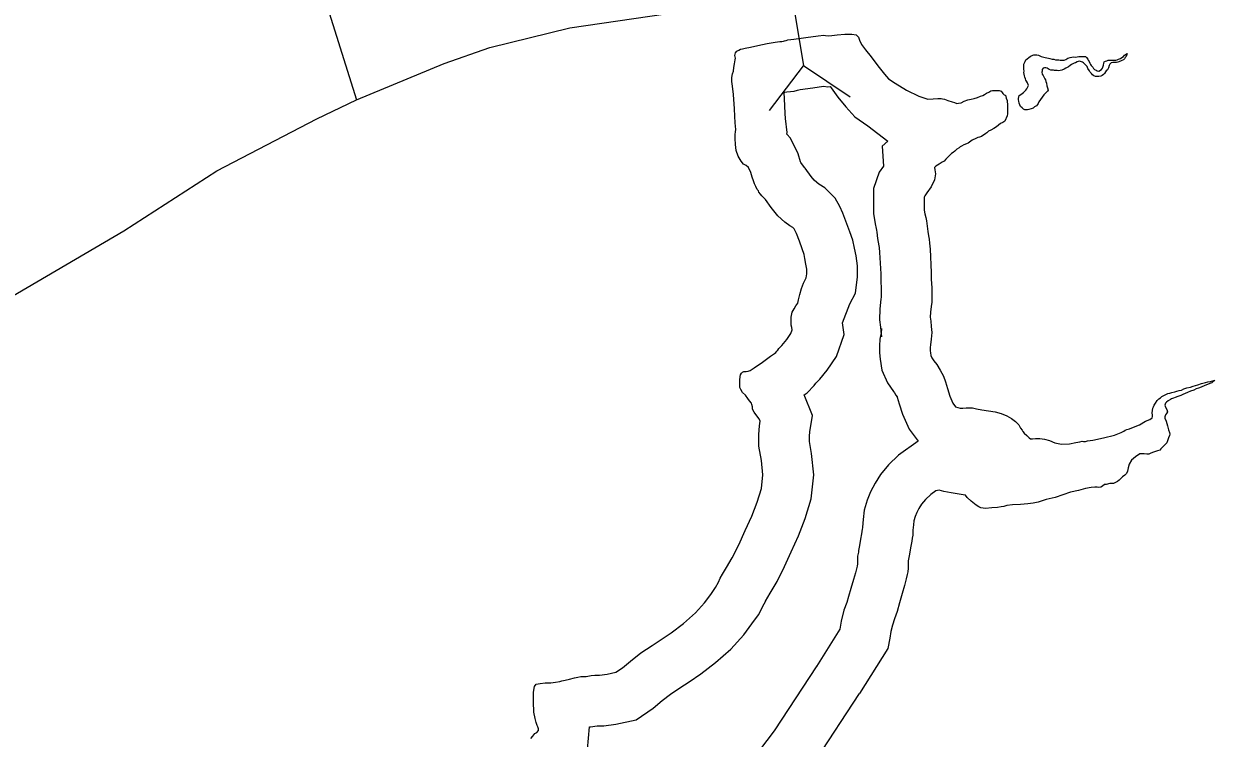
# Model space of a CAD drawing. Extents: x 1662474 to 1856135, y 779280 to 917889.
# Drawn here: x 1745554 to 1747328, y 790241 to 791298 of the extents above; entities that cross this region are included whole.
import ezdxf

# ---------------------------------------------------------------- set-up
doc = ezdxf.new("R2010")
doc.units = 0
for name, color, linetype in [('Exist Hydrographic Lake Shore', 7, 'Continuous'), ('Exist Road Primary NC Attributed', 7, 'Continuous'), ('Exist Road Primary NC Structure Culvert CELL', 7, 'Continuous'), ('Exist Road Secondary Type 51 Attributed', 7, 'Continuous'), ('Old_Level_44', 7, 'Continuous')]:
    doc.layers.add(name, color=color, linetype=linetype)

msp = doc.modelspace()

# ---------------------------------------------------------------- linework, layer by layer
at = {"layer": 'Exist Hydrographic Lake Shore'}
for points in [[(1746704.9, 790906.7), (1746708, 790914.8), (1746712, 790922.4), (1746712.8, 790928.5), (1746712.8, 790935.1), (1746711.6, 790942.9), (1746710.1, 790951.1), (1746708.8, 790957.1), (1746705.9, 790965.2), (1746701.8, 790976.8), (1746697.5, 790988.3), (1746695.1, 790993.1), (1746694.1, 790994.9), (1746692.2, 790996.8), (1746687.8, 790999.6), (1746680.5, 791005.1), (1746670, 791014.1), (1746659.8, 791026.6), (1746651.4, 791038.2), (1746646.4, 791044), (1746644, 791046.1), (1746641.9, 791049.2), (1746641.4, 791051.1), (1746639.5, 791053.4), (1746637.1, 791057.6), (1746635.6, 791061.6), (1746633.8, 791066), (1746631.9, 791071.6), (1746629.8, 791078.6), (1746626.4, 791085.7), (1746623.2, 791088.9), (1746619.2, 791090.7), (1746615.4, 791095.1), (1746611.1, 791102.5), (1746608.2, 791110.9), (1746607.2, 791119.6), (1746606.8, 791128.5), (1746606.8, 791134.5), (1746607, 791138.8), (1746607.8, 791142.1), (1746606.8, 791152.1), (1746606.1, 791161.6), (1746605.6, 791172.6), (1746604.1, 791193.8), (1746602.8, 791206.4), (1746601.8, 791213), (1746602, 791218.8), (1746602.8, 791224.3), (1746604.1, 791228.5), (1746604.9, 791233.8), (1746605.9, 791239.5), (1746606.8, 791245.3), (1746607.2, 791247.9), (1746606.1, 791251.6), (1746607.2, 791255.5), (1746609.4, 791257.9), (1746612, 791259.7), (1746614.4, 791260.8), (1746617.5, 791261.6), (1746621.6, 791262.3), (1746629.2, 791263.9), (1746640.2, 791266.6), (1746654, 791269.2), (1746666, 791271.2), (1746672.9, 791272.1), (1746676, 791272.3), (1746678.1, 791272.6), (1746679.9, 791273.1), (1746682.2, 791273.6), (1746684.6, 791274.9), (1746693.6, 791275.8), (1746711.6, 791278.1), (1746729.5, 791280.7), (1746737.9, 791281.5), (1746740.5, 791281.2), (1746744.8, 791280.7), (1746749.8, 791281.2), (1746757.6, 791282.3), (1746769.1, 791283.1), (1746779.6, 791283.3), (1746786, 791282.3), (1746789.6, 791278.9), (1746790.6, 791274.1), (1746793.6, 791268.1), (1746799.6, 791260), (1746808, 791249.8), (1746818.2, 791236.1), (1746828, 791224), (1746834, 791217.2), (1746843.8, 791210.4), (1746860.5, 791200.4), (1746878.9, 791191.2), (1746891.8, 791187), (1746899.9, 791187.6), (1746906.8, 791187.8), (1746911.6, 791187.8), (1746914, 791187.6), (1746916.6, 791187), (1746921.9, 791184.9), (1746928, 791182.8)], [(1747121.1, 791241.9), (1747118, 791242.7), (1747115.9, 791243.2), (1747113.2, 791242.4), (1747110.6, 791240.8), (1747108.8, 791240.3), (1747106.8, 791239.5), (1747104.9, 791238.4), (1747102.8, 791236.9), (1747100.1, 791234.8), (1747098.2, 791233.8), (1747096.2, 791232.7), (1747094.1, 791231.6), (1747090.4, 791230.1), (1747088, 791229.6), (1747085.8, 791228.8), (1747083.6, 791229.2), (1747079.6, 791229.6), (1747077.9, 791229.8), (1747074.4, 791230.1), (1747071.8, 791231.1), (1747068.6, 791232.7), (1747066.8, 791233.2), (1747064.8, 791233.2), (1747062.6, 791232.7), (1747061.5, 791230.9), (1747061.2, 791228.5), (1747060.8, 791226.9), (1747061.5, 791223.8), (1747062.6, 791221.9), (1747063.9, 791219.8), (1747065.2, 791217.2), (1747066.5, 791215.4), (1747066.8, 791213.2), (1747067.6, 791210.4), (1747068.4, 791206.9), (1747069.1, 791203.6), (1747070, 791200.4), (1747069.1, 791198.6), (1747066, 791195.4), (1747063.9, 791193.3), (1747061.2, 791189.9), (1747056.2, 791182.8), (1747055.5, 791180.7), (1747054.5, 791178.9), (1747052.9, 791177.1), (1747050.2, 791175.4), (1747047.9, 791173.6), (1747045, 791172.6), (1747041.4, 791171.5), (1747039.5, 791171.2), (1747035.9, 791171.2), (1747033.8, 791172.1), (1747031.6, 791173.9), (1747029.5, 791176), (1747028.2, 791178.4), (1747027.4, 791181), (1747026.6, 791183.9), (1747026.4, 791185.9), (1747026.4, 791188.1), (1747027.4, 791192.2), (1747030, 791193.8), (1747031.6, 791195.4), (1747033.5, 791196.8), (1747035.2, 791198.3), (1747037.1, 791200.4), (1747038.8, 791202.5), (1747039.8, 791204.3), (1747041.1, 791207.2), (1747039.8, 791210.9), (1747038.2, 791213.5), (1747037.1, 791215.1), (1747036.6, 791217.2), (1747035.6, 791219.3), (1747035, 791221.7), (1747034.5, 791224), (1747034.2, 791226.4), (1747034.8, 791228.5), (1747034.2, 791231.6), (1747034, 791234.8), (1747034, 791236.6), (1747034.2, 791238.8), (1747035, 791240.8), (1747036.1, 791242.9), (1747037.1, 791245.3), (1747039, 791246.6), (1747041.4, 791248.7), (1747043.5, 791250), (1747045.2, 791251.1), (1747048.8, 791252.4)], [(1747048.8, 791252.4), (1747051, 791252.4), (1747053.6, 791252.4), (1747056, 791251.9), (1747057.9, 791251.3), (1747060, 791250), (1747063.6, 791248.9), (1747065.8, 791248.7), (1747068.4, 791248.2), (1747070.5, 791247.9), (1747072.6, 791247.1), (1747076.2, 791246.3), (1747078.4, 791246.1), (1747081.2, 791245.3), (1747083.4, 791245.3), (1747085.8, 791245), (1747087.8, 791244.8), (1747090.1, 791244.8), (1747094.1, 791244.8), (1747096.2, 791245.6), (1747098, 791246.6), (1747099.6, 791247.6), (1747102.8, 791248.7), (1747105.4, 791249.2), (1747107.8, 791249.8), (1747110.1, 791249.2), (1747113.2, 791249.8), (1747115.6, 791250.2), (1747117.8, 791250.2), (1747120.9, 791250.2), (1747123, 791250.2), (1747125.4, 791250), (1747127.1, 791248.4), (1747128.8, 791246.3), (1747129.5, 791244.5), (1747130.9, 791242.7), (1747131.9, 791240.3), (1747133, 791238.4), (1747134, 791236.6), (1747136.4, 791234.2), (1747137.6, 791232.4), (1747139, 791230.9), (1747141.1, 791229.8), (1747142.9, 791228.8), (1747145.5, 791228.5), (1747149, 791230.9), (1747150.8, 791232.7), (1747151.2, 791234.5), (1747152.4, 791237.4), (1747152.6, 791240.3), (1747153.1, 791242.1), (1747155, 791243.4), (1747157.1, 791243.7), (1747159.1, 791244.8), (1747161.5, 791244.8), (1747164.4, 791244.8), (1747167.6, 791244.8), (1747170.2, 791244.8), (1747172.6, 791245), (1747174.6, 791246.3), (1747177.5, 791247.4), (1747179.4, 791248.4), (1747182, 791250.2), (1747183.4, 791251.9), (1747187, 791254.8), (1747185.8, 791250), (1747184.4, 791248.4), (1747183.4, 791246.6), (1747181.8, 791245), (1747179.4, 791244), (1747177.2, 791243.2), (1747173.6, 791241.9), (1747171.5, 791241.1), (1747168.1, 791241.1), (1747165.8, 791241.1), (1747163.4, 791240.6), (1747161.5, 791238.8), (1747160.8, 791236.6), (1747159.5, 791233.5), (1747157.9, 791230.6), (1747156.2, 791229), (1747155.2, 791227.2), (1747153.9, 791224.8), (1747152.4, 791223.5), (1747150.2, 791221.9), (1747148.1, 791220.9), (1747145.5, 791220.4), (1747142.9, 791220.4), (1747140.2, 791220.6), (1747138.1, 791221.7), (1747136.1, 791223.2), (1747134.5, 791224.8), (1747132.6, 791226.9), (1747131.4, 791229), (1747129.2, 791232.4), (1747127.8, 791235.1), (1747126.4, 791236.9), (1747124.2, 791239.2), (1747122.8, 791240.6), (1747121.1, 791241.9)], [(1746928, 791182.8), (1746931.6, 791181.8), (1746934.8, 791180.4), (1746937.6, 791181), (1746941.4, 791181.5), (1746945.8, 791183.9), (1746951.4, 791185.9), (1746956, 791187), (1746960.5, 791188.1), (1746965.8, 791189.6), (1746970, 791191.2), (1746973.4, 791192.2), (1746976.2, 791194.1), (1746979.1, 791195.9), (1746982.2, 791197.5), (1746985.1, 791199.1), (1746988, 791199.9), (1746990.6, 791199.6), (1746994.1, 791199.6), (1746997.5, 791199.6), (1747000.6, 791198.8), (1747002, 791196.8), (1747003.2, 791195.1), (1747004.9, 791193.3), (1747007.2, 791192.8), (1747008.2, 791188.3), (1747009.4, 791184.9), (1747009.6, 791182.8), (1747010.1, 791179.7), (1747010.1, 791176), (1747010.1, 791173.1), (1747010.1, 791168.9), (1747009.9, 791165.2), (1747009.4, 791162.4), (1747005.9, 791154.2), (1747003.2, 791152.4), (1746999.6, 791150.8), (1746996.8, 791148.7), (1746993.6, 791146.1), (1746989.6, 791143.7), (1746985.1, 791141.1), (1746982, 791139.5), (1746979.6, 791137.1), (1746978.1, 791136.1), (1746976.2, 791134.8), (1746973.4, 791133.2), (1746971.5, 791131.9), (1746968.4, 791130.9), (1746966, 791130.1), (1746962.9, 791128.8), (1746957.9, 791126.1), (1746953.6, 791123.2), (1746951.6, 791121.9), (1746949.2, 791120.6), (1746945.5, 791119.3), (1746942.1, 791117.2), (1746940, 791116.4), (1746938.5, 791115.1), (1746935.2, 791112.8), (1746931.9, 791109.9), (1746929.5, 791108.2), (1746927.1, 791106.4), (1746922.8, 791102), (1746918.8, 791098.1), (1746916.4, 791095.4), (1746913.5, 791093.8), (1746908.8, 791090.9), (1746904.1, 791087.6), (1746902, 791085.7), (1746902.2, 791082.3), (1746903.2, 791076.2), (1746902, 791067.6), (1746897.2, 791057.1), (1746890.6, 791048.4), (1746887.5, 791044), (1746886.8, 791041.9), (1746886.8, 791036.4), (1746886.8, 791029.8), (1746886.8, 791022.7), (1746887.5, 791017.2), (1746888.9, 791011.9), (1746889.9, 791006.7), (1746891.2, 790998.8), (1746891.8, 790991.2), (1746893.2, 790984.4), (1746894.1, 790979.7), (1746894.6, 790973.9), (1746895.4, 790965), (1746897.2, 790930.3), (1746897.2, 790920.4), (1746897.8, 790907.5), (1746898, 790896.5), (1746898.2, 790890.7), (1746898, 790886.5), (1746896.8, 790879.9), (1746895.9, 790871.6), (1746895.6, 790864.4), (1746896.5, 790858.4), (1746897.2, 790850.2), (1746898, 790841.4)], [(1746696.8, 790880.8), (1746699.4, 790884.9), (1746700.6, 790889.9), (1746702.5, 790897.8), (1746704.9, 790906.7)], [(1746310.1, 790247.9), (1746313.2, 790249.2), (1746315.4, 790252.1), (1746315.6, 790254.8), (1746314.4, 790257.6), (1746313.5, 790259.8), (1746312, 790264.4), (1746310.4, 790270), (1746308.8, 790279.4), (1746308.2, 790294.9), (1746308.2, 790309.1), (1746309.4, 790317.5), (1746312, 790320.9), (1746318.2, 790321.9), (1746325.4, 790322.8), (1746329.5, 790322.8), (1746333.8, 790322.8), (1746340.6, 790324.1), (1746347.1, 790325.1), (1746350.2, 790325.9), (1746354.8, 790326.9), (1746361.5, 790328.5), (1746368.6, 790330.3), (1746373.6, 790331.1), (1746378.4, 790332.2), (1746386, 790332.4), (1746393.6, 790333.5), (1746398.9, 790334), (1746405.6, 790334.2), (1746417.2, 790335.9), (1746430.1, 790338.5), (1746440, 790345.3), (1746451.6, 790355), (1746467.1, 790367.1), (1746483.6, 790378.1), (1746497.2, 790386.8), (1746511.8, 790396.8), (1746530, 790410.9), (1746547.9, 790426.4), (1746561.2, 790441.1), (1746570.5, 790453.9), (1746577.6, 790463.9), (1746582, 790471.8), (1746584.4, 790477.8), (1746588.1, 790483.6), (1746594.1, 790493.6), (1746602.5, 790508), (1746612, 790527.4), (1746621.6, 790548.4), (1746631.6, 790569.7), (1746639.5, 790590.4), (1746645.5, 790610.4), (1746647.9, 790630.9), (1746645.5, 790651.9), (1746641.9, 790673.1), (1746641.6, 790690.4), (1746642.6, 790703.3), (1746643.8, 790710.1), (1746642.4, 790713.6), (1746638.8, 790718), (1746634.8, 790723.5), (1746632.6, 790728.2), (1746632.4, 790731.6), (1746631.6, 790734.8), (1746630.9, 790736.9), (1746628, 790740.3), (1746625.4, 790743.7), (1746621.9, 790748.7), (1746617.8, 790752.9), (1746614.9, 790757.1), (1746613.5, 790760.2), (1746613.5, 790764.4), (1746613.5, 790771), (1746614, 790776.2), (1746614.4, 790779.1), (1746615.9, 790781.5), (1746617.8, 790782.8), (1746619.5, 790783.6), (1746622.8, 790783.9), (1746626.1, 790784.1), (1746628.8, 790785.2), (1746634.8, 790789.4), (1746647.1, 790797.5), (1746659.2, 790806.4), (1746665.2, 790810.4), (1746666.8, 790811.9), (1746668.4, 790814.1), (1746669.8, 790815.6), (1746671.5, 790817.8), (1746676, 790822.4), (1746683.1, 790831.1), (1746689.4, 790840.1), (1746691.2, 790845.6), (1746690.8, 790848.9), (1746689.9, 790852.4), (1746689.6, 790857.1), (1746689.9, 790864.4), (1746691.2, 790871.6), (1746693.9, 790876.8), (1746696.8, 790880.8)], [(1746898, 790841.4), (1746897.2, 790831.9), (1746895.9, 790823.5), (1746895.6, 790819.3), (1746895.6, 790816.4), (1746895.6, 790814.3), (1746895.9, 790811.2), (1746896.5, 790807.5), (1746898, 790804.1), (1746901.1, 790799.6), (1746905.6, 790794.1), (1746910.1, 790785.7), (1746915.4, 790776.8), (1746918, 790768.4), (1746921.1, 790758.7), (1746924.8, 790747.1), (1746929.2, 790736.9), (1746933.2, 790731.6), (1746936.4, 790730.3), (1746939.8, 790729.6), (1746943.8, 790729.6), (1746949, 790730.1), (1746954, 790730.1), (1746958.4, 790729.8), (1746963.9, 790728.5), (1746972.2, 790726.9), (1746982, 790725.6), (1746991.8, 790724.1), (1747000.4, 790721.7), (1747008.8, 790718.2), (1747015.9, 790714.3), (1747021.9, 790709.6), (1747026.9, 790704.6), (1747029.5, 790699.9), (1747031.6, 790696.8), (1747032.6, 790694.9), (1747034.8, 790692.6), (1747038.5, 790688.9), (1747042.1, 790685.7), (1747044, 790683.9), (1747046.9, 790683.9), (1747051.6, 790684.4), (1747057.9, 790684.4), (1747064.8, 790683.6), (1747072.2, 790681.5), (1747079.9, 790678.4), (1747089.9, 790676.2), (1747101.8, 790676.8), (1747111.1, 790678.6), (1747117.2, 790679.7), (1747120.4, 790680.8), (1747122.8, 790680.4), (1747125.6, 790680.4), (1747128.5, 790681), (1747136.4, 790682.3), (1747152.1, 790685.7), (1747168.4, 790689.6), (1747178.1, 790693.3), (1747182.2, 790695.7), (1747184.1, 790696.8), (1747186.8, 790697.8), (1747190.6, 790698.8), (1747196.8, 790701.2), (1747205.6, 790704.9), (1747214.2, 790710.1), (1747220.9, 790712.8), (1747224, 790715.1), (1747224.8, 790717.2), (1747224.5, 790719.3), (1747224.2, 790722.8), (1747224.8, 790725.9), (1747225.4, 790729.6), (1747226.1, 790731.6), (1747227.1, 790734), (1747229.2, 790737.1), (1747231.6, 790740.8), (1747234, 790743.4), (1747236.4, 790744.8), (1747238.5, 790746.9), (1747241.6, 790748.4), (1747244.5, 790749.8), (1747247.4, 790751.3), (1747250.2, 790751.9), (1747253.6, 790752.9), (1747257.6, 790753.9), (1747261, 790754.8), (1747264.4, 790755.5), (1747267.6, 790756.1), (1747271.2, 790757.9), (1747275.8, 790759.4), (1747280.8, 790760.8), (1747285.1, 790762.1), (1747288.6, 790763.1), (1747292, 790764.2), (1747297.2, 790766), (1747303.2, 790767.6), (1747306.8, 790768.6), (1747310.6, 790769.2), (1747317.1, 790770.8), (1747312.5, 790767.1)], [(1747312.5, 790767.1), (1747309.4, 790766), (1747306.4, 790764.4), (1747302, 790762.9), (1747296.8, 790760.5), (1747293, 790759.2), (1747289.6, 790757.9), (1747285.8, 790756.3), (1747281.2, 790754.5), (1747276.8, 790752.9), (1747272.9, 790751.1), (1747269.6, 790749.5), (1747266.5, 790748.4), (1747262.4, 790746.6), (1747258.4, 790745.3), (1747256, 790744.5), (1747253.1, 790743.4), (1747251.2, 790742.4), (1747248.1, 790740.3), (1747245.5, 790738.4), (1747243.8, 790737.1), (1747243.1, 790733.8), (1747244, 790730.9), (1747246, 790727.7), (1747246.9, 790724.3), (1747245.5, 790721.7), (1747243.8, 790719.8), (1747243.1, 790716.9), (1747242.9, 790714.9), (1747244.8, 790710.1), (1747246.9, 790703.6), (1747248.6, 790697.2), (1747250, 790693.6), (1747250.2, 790691.2), (1747249.8, 790688.9), (1747248.4, 790685.4), (1747246.9, 790681.2), (1747245.8, 790678.4), (1747243.8, 790676), (1747240.2, 790672.3), (1747237.1, 790669.2), (1747235.5, 790667.3), (1747231.9, 790666.3), (1747229.2, 790665.5), (1747226.1, 790664.4), (1747222.5, 790662.9), (1747219.5, 790661.6), (1747216.4, 790661.3), (1747212.2, 790662.1), (1747205.9, 790662.1), (1747199.6, 790657.6), (1747193.6, 790652.4), (1747190.4, 790646.6), (1747188.9, 790641.1), (1747187.5, 790636.4), (1747186, 790632.7), (1747183.6, 790630.1), (1747180.5, 790627.7), (1747177.2, 790625.1), (1747175.2, 790622.8), (1747172.9, 790621.1), (1747170.8, 790619.8), (1747166.8, 790618.2), (1747161.5, 790617.8), (1747156.2, 790616.7), (1747153.9, 790616.7), (1747150.8, 790614.1), (1747148.1, 790612.8), (1747145.2, 790612.2), (1747142.6, 790612.8), (1747139.2, 790612.8), (1747133.8, 790611.9), (1747125.6, 790610.4), (1747115.4, 790607.8), (1747103.5, 790605.1), (1747092.2, 790601.2), (1747080.8, 790597.5), (1747067.4, 790594.1), (1747055.5, 790590.4), (1747047.9, 790589.1), (1747040.2, 790588.1), (1747029.2, 790586.8), (1747017.2, 790586.2), (1747009, 790585.2), (1747004.4, 790584.1), (1747000.4, 790583.6), (1746995.1, 790582.6), (1746986.8, 790581.8), (1746977.5, 790580.8), (1746970.5, 790582.1), (1746967.4, 790583.4), (1746963.6, 790586), (1746956.2, 790592), (1746950.5, 790597.5), (1746947.6, 790600.7), (1746944.5, 790601.2), (1746938.5, 790602), (1746926.6, 790604.1), (1746915.6, 790606.2), (1746908.8, 790608.3)], [(1746908.8, 790608.3), (1746904.1, 790607.2), (1746896.5, 790601.8), (1746888.4, 790594.1), (1746882.8, 790587.3), (1746878.9, 790581.2), (1746875.8, 790575.2), (1746873.4, 790568.9), (1746871.5, 790562.9), (1746870.8, 790556.9), (1746870, 790548.7), (1746869.8, 790541.6), (1746868.6, 790537.2), (1746868.1, 790532.4), (1746866.2, 790522.8), (1746864.8, 790513.2), (1746863.9, 790508.6), (1746863.6, 790505.9), (1746863.1, 790503.3), (1746863.1, 790499.1), (1746862.9, 790492.8), (1746862.4, 790487.3), (1746861.5, 790483.1), (1746859.8, 790476.8), (1746857.4, 790467.1), (1746854.2, 790455.2), (1746850, 790441.1), (1746846.4, 790428.5), (1746842.9, 790417.8), (1746839.5, 790408.3), (1746837.1, 790399.1), (1746835.6, 790388.9), (1746832.6, 790373.9), (1746790.7, 790307.1)], [(1746726.1, 790208.4), (1746790.7, 790307.1)], [(1746304.1, 790240.3), (1746307.2, 790244), (1746308.8, 790246.1), (1746310.1, 790247.9)]]:
    msp.add_lwpolyline(points, dxfattribs=at)
at = {"layer": 'Exist Road Primary NC Attributed'}
for points in [[(1746045.8, 791185.8), (1746175.9, 791239.8), (1746243.3, 791263.5), (1746361.7, 791292.6), (1746551.2, 791320), (1746952.1, 791372.4), (1747117.9, 791395.1), (1747275.5, 791414.7), (1747381.2, 791434.8), (1747441.3, 791449.3), (1747536.1, 791473.9), (1747752, 791544.5), (1748040.8, 791640.7), (1748650.3, 791839.3), (1749382.7, 792079.8), (1749718, 792183.2), (1749860.1, 792216.4), (1750020.5, 792246.5), (1750103.4, 792257.2), (1750236.4, 792270), (1750296.1, 792273.6)], [(1744599.3, 790544.3), (1744704.7, 790555.7), (1744795.6, 790570.8), (1744895.6, 790595.9), (1744978, 790619.6), (1745096, 790662.2), (1745178, 790697.7), (1745249.5, 790731.4), (1745363.4, 790794), (1745701.4, 790992.2), (1745838.9, 791080.9), (1745987.4, 791158), (1746045.8, 791185.8)]]:
    msp.add_lwpolyline(points, dxfattribs=at)
at = {"layer": 'Exist Road Primary NC Structure Culvert CELL'}
for p in [(1746675.4, 791432.2), (1746657.7, 791170.1), (1746777, 791189.9)]:
    msp.add_line(p, (1746707.9, 791236.5), dxfattribs=at)
at = {"layer": 'Exist Road Secondary Type 51 Attributed'}
msp.add_lwpolyline([(1745630.3, 792902.4), (1745683.2, 792748.7), (1745795.7, 792420.2), (1745825.7, 792332.3), (1745846.7, 792263.3), (1745862.2, 792188.1), (1745868.6, 792137.1), (1745876.3, 792071.8), (1745883.1, 791981.6), (1745891.6, 791853), (1745893.2, 791785.7), (1745898.2, 791726.9), (1745905.9, 791683), (1745920.9, 791609.2), (1745994.7, 791350), (1746045.8, 791185.8)], dxfattribs=at)
at = {"layer": 'Old_Level_44'}
for points in [[(1746765.6, 790855.6), (1746776.4, 790883.8), (1746784.8, 790899.7), (1746787.8, 790923.9), (1746787.8, 790940.4), (1746785.7, 790955.1), (1746783.6, 790966.2), (1746780.9, 790978), (1746776.5, 790990.4), (1746772.2, 791002.4), (1746766.4, 791018.2), (1746761.5, 791028), (1746754.7, 791040.4), (1746739.5, 791055.6), (1746730.7, 791061.2), (1746727.5, 791063.6), (1746723.8, 791066.8), (1746719.2, 791072.4), (1746710.3, 791084.7), (1746709.7, 791085.4), (1746709.6, 791085.6), (1746703.8, 791093.1), (1746703.3, 791094.4), (1746699.9, 791105.8), (1746688.7, 791129.3), (1746683, 791135.1), (1746683.6, 791137.6), (1746681.5, 791158.3), (1746681, 791165.7), (1746680.5, 791176.9), (1746679.1, 791197.3), (1746680.3, 791197.4), (1746683.4, 791197.7), (1746694.1, 791198.9), (1746699.1, 791200.5), (1746702.9, 791201.3), (1746721.9, 791203.8), (1746737.3, 791206), (1746744, 791205.1), (1746747.3, 791205.5), (1746749, 791203.5), (1746759, 791190.1), (1746770.6, 791175.7), (1746783.7, 791160.9), (1746803, 791147.4), (1746832.8, 791124.6)], [(1746832.8, 791124.6), (1746824.5, 791117.3), (1746826.6, 791087.8), (1746820.2, 791078.7), (1746811.8, 791054.7), (1746811.8, 791036.4), (1746811.8, 791029.8), (1746811.8, 791017.6), (1746813.8, 791002.6), (1746815.7, 790995.4), (1746816.1, 790993.2), (1746816.7, 790989.9), (1746817.3, 790980.7), (1746819.7, 790969.6), (1746819.9, 790967.5), (1746820.5, 790959.8), (1746822.2, 790928.3), (1746822.2, 790918.9), (1746822.8, 790905.2), (1746823, 790894), (1746823, 790893.8), (1746822.5, 790890.9), (1746821, 790876.8), (1746820.4, 790860.3), (1746822, 790849.6), (1746822.5, 790843.7), (1746823.3, 790835.1)], [(1746388.1, 790224.3), (1746391.2, 790257.6), (1746392.4, 790257.6), (1746402.4, 790259), (1746403.8, 790259.1), (1746412.2, 790259.4), (1746429.9, 790261.9), (1746460.1, 790268.1), (1746485.4, 790285.5), (1746498.7, 790296.6), (1746511.1, 790306.2), (1746524.6, 790315.3), (1746538.6, 790324.2), (1746556.1, 790336.2), (1746577.6, 790352.9), (1746600.4, 790372.6), (1746619.6, 790393.8), (1746631.4, 790410.2), (1746641.1, 790423.8), (1746649.9, 790439.7), (1746651.4, 790443.3), (1746651.8, 790443.9), (1746658.7, 790455.4), (1746668.7, 790472.7), (1746679.8, 790495.3), (1746689.6, 790516.8), (1746700.7, 790540.4), (1746710.6, 790566.3), (1746719.2, 790595.1), (1746723.4, 790630.8), (1746719.8, 790662.4), (1746716.8, 790680), (1746716.7, 790688.1), (1746717.1, 790694.3), (1746721.2, 790718.5), (1746708.9, 790749.3), (1746713.5, 790752.3), (1746723.8, 790763), (1746726.4, 790766.4), (1746726.9, 790767), (1746727.6, 790767.9), (1746732.1, 790772.6), (1746742.9, 790785.8), (1746756.9, 790805.8), (1746768.1, 790838.6), (1746765.6, 790855.6)], [(1746823.2, 790847.3), (1746822.7, 790840.9), (1746821.2, 790831.8), (1746820.6, 790821.6), (1746820.6, 790816.4), (1746820.6, 790811.3), (1746821.4, 790801.9), (1746824.1, 790785.9), (1746832.3, 790767.1), (1746841.4, 790754.2), (1746842.9, 790752.3), (1746844.7, 790748.9), (1746846.4, 790746.2), (1746846.5, 790745.7), (1746849.7, 790736), (1746854.4, 790720.8), (1746864.2, 790698.5), (1746877.8, 790680.7)], [(1746877.8, 790680.7), (1746848.7, 790659.7), (1746833.6, 790645.6), (1746822, 790631.5), (1746813.8, 790618.7), (1746807.1, 790605.8), (1746802.4, 790593.4), (1746797.9, 790578.7), (1746796.2, 790564.9), (1746795.1, 790553.4), (1746795.1, 790552.3), (1746794.6, 790550.4), (1746793.9, 790543.5), (1746792.4, 790535.7), (1746790.8, 790526), (1746789.5, 790519), (1746789.3, 790516.5), (1746788.1, 790510.4), (1746788.1, 790500.6), (1746788.1, 790498.9), (1746787.2, 790495.8), (1746784.7, 790485.5), (1746782.1, 790475.7), (1746778, 790462.3), (1746774.7, 790450.5), (1746771.9, 790442), (1746767.7, 790430.4), (1746763.5, 790414), (1746761.8, 790402.1), (1746727.2, 790346.9)], [(1746589, 790151.7), (1746664.8, 790251.7), (1746728, 790348.2)]]:
    msp.add_lwpolyline(points, dxfattribs=at)

doc.saveas('drawing.dxf')
